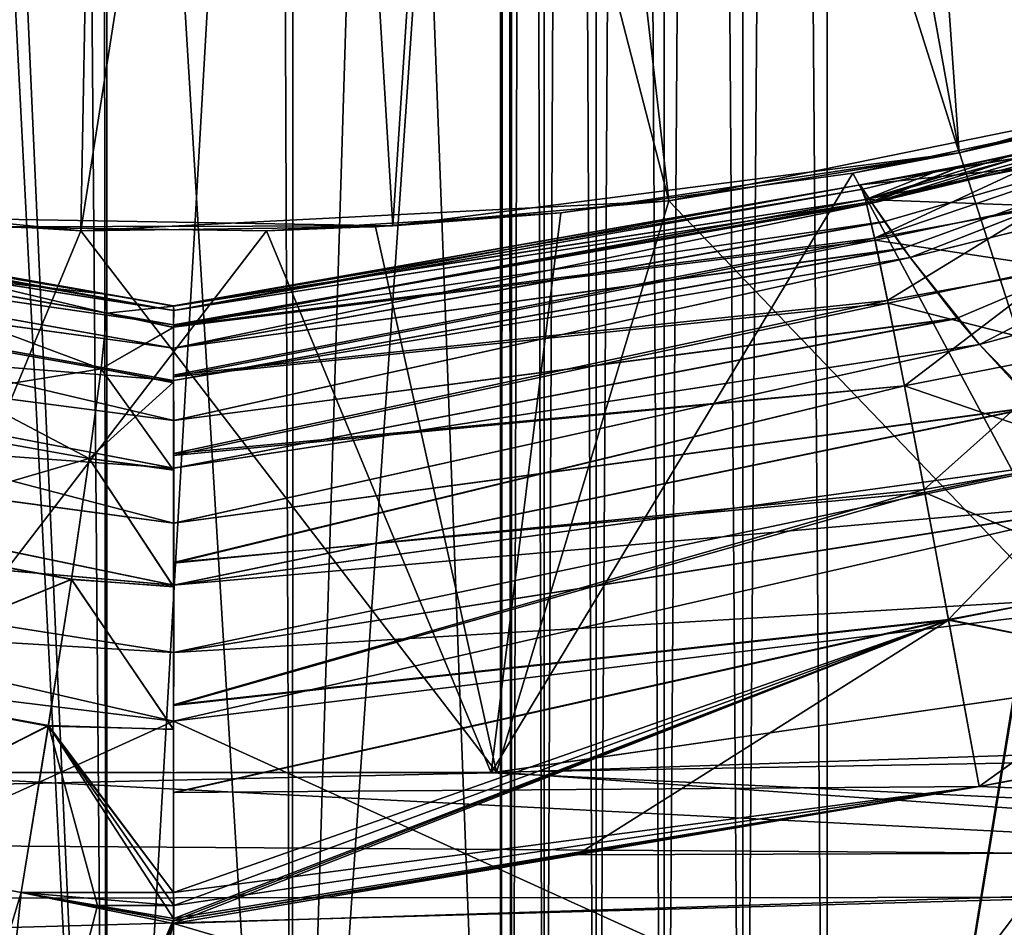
# Model space of a CAD drawing. Header units: metres. Extents: x -31 to 116, y -84 to 84.
# Tile 597 of 656: x -0.47 to 2.54, y -14.19 to -11.41. Entities that reach past the tile are written whole.
import ezdxf

# ---------------------------------------------------------------- set-up
doc = ezdxf.new("R2010")
doc.units = ezdxf.units.M
doc.layers.add('solid_80010000GA_11_1', color=7, linetype='CONTINUOUS')

msp = doc.modelspace()

# ---------------------------------------------------------------- linework, layer by layer
at = {"layer": 'solid_80010000GA_11_1'}
for points in [[(1, 17, -41.5), (1, -7.467041, -41.264759), (1, -16.761848, -41.264816)], [(1, -17, -41.5), (1, 17, -41.5), (1, -16.761848, -41.264816)], [(1.034074, -17, -41.75882), (1, 17, -41.5), (1, -17, -41.5)], [(1.034074, 17, -41.75882), (1, 17, -41.5), (1.034074, -17, -41.75882)], [(1, -17, 41.5), (1, 16.761848, 41.264816), (1, 17, 41.5)], [(1, -17, 41.5), (1, 17, 41.5), (1.034074, 17, 41.75882)], [(1.034074, -17, 41.75882), (1, -17, 41.5), (1.034074, 17, 41.75882)], [(1.034074, 17, -41.75882), (1.034074, -17, -41.75882), (1.134106, -17, -42.000225)], [(1.134106, 17, -42.000225), (1.034074, 17, -41.75882), (1.134106, -17, -42.000225)], [(1.034074, -17, 41.75882), (1.034074, 17, 41.75882), (1.134106, 17, 42.000225)], [(1.034074, -17, 41.75882), (1.134106, 17, 42.000225), (1.134106, -17, 42.000225)], [(1.134106, 17, -42.000225), (1.134106, -17, -42.000225), (1.293264, -17, -42.207478)], [(1.293264, 17, -42.207478), (1.134106, 17, -42.000225), (1.293264, -17, -42.207478)], [(1.134106, -17, 42.000225), (1.134106, 17, 42.000225), (1.293264, 17, 42.207478)], [(1.134106, -17, 42.000225), (1.293264, 17, 42.207478), (1.293264, -17, 42.207478)], [(1.293264, 17, -42.207478), (1.293264, -17, -42.207478), (1.50068, -17, -42.366417)], [(1.50068, 17, -42.366417), (1.293264, 17, -42.207478), (1.50068, -17, -42.366417)], [(1.293264, -17, 42.207478), (1.293264, 17, 42.207478), (1.50068, 17, 42.366417)], [(1.293264, -17, 42.207478), (1.50068, 17, 42.366417), (1.50068, -17, 42.366417)], [(1.50068, 17, -42.366417), (1.50068, -17, -42.366417), (1.742193, -17, -42.466198)], [(1.742193, 17, -42.466198), (1.50068, 17, -42.366417), (1.742193, -17, -42.466198)], [(1.50068, -17, 42.366417), (1.50068, 17, 42.366417), (1.742193, 17, 42.466198)], [(1.50068, -17, 42.366417), (1.742193, 17, 42.466198), (1.742193, -17, 42.466198)], [(1.742193, 17, -42.466198), (1.742193, -17, -42.466198), (2, -17, -42.5)], [(2, 17, -42.5), (1.742193, 17, -42.466198), (2, -17, -42.5)], [(1.742193, -17, 42.466198), (1.742193, 17, 42.466198), (2, 17, 42.5)], [(1.742193, -17, 42.466198), (2, 17, 42.5), (2, -17, 42.5)], [(7.510369, 17, -42.5), (2, 17, -42.5), (2, -17, -42.5)], [(7.5026, 16.881073, -42.5), (7.510369, 17, -42.5), (2, -17, -42.5)], [(7.510369, -17, 42.5), (2, -17, 42.5), (2, 17, 42.5)], [(7.5026, -16.881073, 42.5), (7.510369, -17, 42.5), (2, 17, 42.5)], [(7.5026, -16.881073, 42.5), (2, 17, 42.5), (7.5, -16.761921, 42.5)], [(7.5, 16.761868, 42.5), (7.5, -16.761921, 42.5), (2, 17, 42.5)], [(7.5, 16.761921, -42.5), (7.5026, 16.881073, -42.5), (2, -17, -42.5)], [(1, -17, 41.5), (1, 7.467041, 41.264759), (1, 16.761848, 41.264816)], [(7.5, -16.761868, -42.5), (7.5, 16.761921, -42.5), (2, -17, -42.5)], [(1, -17, 41.5), (1, 7.199164, 41.25507), (1, 7.467041, 41.264759)], [(1, -17, 41.5), (1, 6.932673, 41.226051), (1, 7.199164, 41.25507)], [(1, -17, 41.5), (1, 6.739532, 41.196499), (1, 6.932673, 41.226051)], [(1, -17, 41.5), (1, 6.542588, 41.163506), (1, 6.739532, 41.196499)], [(1, -17, 41.5), (1, 5.662726, 40.982117), (1, 6.542588, 41.163506)], [(1, -17, 41.5), (1, -7.467038, 41.264759), (1, 5.662726, 40.982117)], [(1.517952, -6.893785, -63.112637), (2.025066, -6.438943, -62.93417), (2.403829, -11.818004, -66)], [(3.281826, -11.604879, 66), (2.030887, -6.433261, 62.93206), (1.521126, -6.891161, 63.111519)], [(2.025066, -6.438943, -62.93417), (4.086461, -11.34656, -66), (2.403829, -11.818004, -66)], [(3.281826, -11.604879, 66), (4.974788, -10.986132, 66), (2.030887, -6.433261, 62.93206)], [(0.979453, -7.301016, -63.290142), (1.517952, -6.893785, -63.112637), (2.403829, -11.818004, -66)], [(3.281826, -11.604879, 66), (1.521126, -6.891161, 63.111519), (0.979658, -7.300865, 63.290024)], [(1.515553, -11.964393, 66), (0.979658, -7.300865, 63.290024), (0.404049, -7.664747, 63.468418)], [(0.406745, -7.6632, -63.467632), (0.979453, -7.301016, -63.290142), (0.67073, -12.041334, -66)], [(0.979453, -7.301016, -63.290142), (2.403829, -11.818004, -66), (0.67073, -12.041334, -66)], [(1.515553, -11.964393, 66), (3.281826, -11.604879, 66), (0.979658, -7.300865, 63.290024)], [(-0.205536, -16.761921, 40.502857), (-0.687403, -16.761921, 39.973362), (-0.686798, -7.467038, 39.974163)], [(-0.622882, -7.467041, -40.056179), (-0.687391, -16.761816, -39.973377), (-0.205515, -16.761829, -40.502872)], [(-0.205536, -16.761921, 40.502857), (-0.686798, -7.467038, 39.974163), (-0.20367, -7.467038, 40.504566)], [(-0.282126, -7.467041, -40.430641), (-0.622882, -7.467041, -40.056179), (-0.205515, -16.761829, -40.502872)], [(-0.215258, -7.467041, -40.493896), (-0.282126, -7.467041, -40.430641), (-0.205515, -16.761829, -40.502872)], [(0.327134, -7.467041, -40.915028), (-0.215258, -7.467041, -40.493896), (-0.205515, -16.761829, -40.502872)], [(0.363003, -16.761921, 40.937965), (-0.205536, -16.761921, 40.502857), (-0.20367, -7.467038, 40.504566)], [(0.327134, -7.467041, -40.915028), (-0.205515, -16.761829, -40.502872), (0.363037, -16.761841, -40.937988)], [(0.363003, -16.761921, 40.937965), (-0.20367, -7.467038, 40.504566), (0.366438, -7.467038, 40.940136)], [(0.648367, -7.467041, -41.102283), (0.327134, -7.467041, -40.915028), (0.363037, -16.761841, -40.937988)], [(0.363003, -16.761921, 40.937965), (1, -7.467038, 41.264759), (1, -16.761921, 41.264759)], [(0.363003, -16.761921, 40.937965), (0.366438, -7.467038, 40.940136), (1, -7.467038, 41.264759)], [(0.648367, -7.467041, -41.102283), (0.363037, -16.761841, -40.937988), (1, -16.761848, -41.264816)], [(0.648367, -7.467041, -41.102283), (1, -16.761848, -41.264816), (1, -7.467041, -41.264759)], [(1, -17, 41.5), (1, -16.761921, 41.264759), (1, -7.467038, 41.264759)], [(0.406745, -7.6632, -63.467632), (0.67073, -12.041334, -66), (-1.07645, -12.011863, -66)], [(-0.1963, -7.977234, -63.644142), (0.406745, -7.6632, -63.467632), (-1.07645, -12.011863, -66)], [(-0.284575, -12.056642, 66), (0.404049, -7.664747, 63.468418), (-0.208476, -7.982932, 63.647652)], [(-0.284575, -12.056642, 66), (1.515553, -11.964393, 66), (0.404049, -7.664747, 63.468418)], [(-2.078346, -11.879565, 66), (-0.208476, -7.982932, 63.647652), (-1.50451, -8.458345, 63.997227)], [(-2.078346, -11.879565, 66), (-0.284575, -12.056642, 66), (-0.208476, -7.982932, 63.647652)], [(-0.811267, -8.23515, -63.814674), (-0.1963, -7.977234, -63.644142), (-1.07645, -12.011863, -66)], [(2.403829, -11.818004, -66), (4.086461, -11.34656, -66), (2.960295, -11.691033, -82.309998)], [(3.281826, -11.604879, 82.309998), (3.281826, -11.604879, 66), (1.515553, -11.964393, 66)], [(2.405415, -11.81768, 82.309998), (3.281826, -11.604879, 82.309998), (1.515553, -11.964393, 66)], [(2.925525, -13.435158, 84), (3.281826, -11.604879, 82.309998), (2.405415, -11.81768, 82.309998)], [(3.536739, -11.635967, -61.811302), (2.137719, -11.972262, -61.81147), (2.254489, -12.138082, -62.576969)], [(3.516133, -11.6399, -61.797211), (2.137719, -11.972262, -61.81147), (3.536739, -11.635967, -61.811302)], [(3.516133, -11.6399, -61.797211), (2.416007, -11.856345, -61.028931), (2.137719, -11.972262, -61.81147)], [(3.536983, -11.635898, 61.811329), (2.175819, -12.02818, 62.132877), (2.137721, -11.972264, 61.811481)], [(3.512756, -11.640517, 61.794731), (3.536983, -11.635898, 61.811329), (2.137721, -11.972264, 61.811481)], [(3.222012, -11.694168, 61.575096), (3.512756, -11.640517, 61.794731), (2.137721, -11.972264, 61.811481)], [(3.536983, -11.635898, 61.811329), (2.233557, -12.109496, 62.475273), (2.175819, -12.02818, 62.132877)], [(3.536983, -11.635898, 61.811329), (2.254493, -12.138089, 62.576996), (2.233557, -12.109496, 62.475273)], [(3.65101, -11.792717, -62.574764), (3.536739, -11.635967, -61.811302), (2.254489, -12.138082, -62.576969)], [(3.652974, -11.792109, 62.574764), (2.254493, -12.138089, 62.576996), (3.536983, -11.635898, 61.811329)], [(3.223632, -11.693891, -61.576572), (2.416007, -11.856345, -61.028931), (3.516133, -11.6399, -61.797211)], [(2.078346, -11.879565, -82.309998), (2.960295, -11.691033, -82.309998), (2.913379, -13.437787, -84)], [(2.403829, -11.818004, -66), (2.960295, -11.691033, -82.309998), (2.078346, -11.879565, -82.309998)], [(2.958107, -11.742062, 61.327778), (3.222012, -11.694168, 61.575096), (2.137721, -11.972264, 61.811481)], [(2.958006, -11.742124, -61.328369), (2.416007, -11.856345, -61.028931), (3.223632, -11.693891, -61.576572)], [(2.958107, -11.742062, 61.327778), (2.137721, -11.972264, 61.811481), (2.729167, -11.788199, 61.028931)], [(2.958006, -11.742124, -61.328369), (2.729168, -11.788199, -61.028931), (2.416007, -11.856345, -61.028931)], [(2.729167, -11.788199, 61.028931), (2.137721, -11.972264, 61.811481), (2.416007, -11.856345, 61.028931)], [(3.65101, -11.792717, -62.574764), (2.254489, -12.138082, -62.576969), (2.466659, -12.40491, -63.304386)], [(3.652974, -11.792109, 62.574764), (2.398131, -12.323409, 63.111996), (2.254493, -12.138089, 62.576996)], [(3.652974, -11.792109, 62.574764), (2.466653, -12.404899, 63.304363), (2.398131, -12.323409, 63.111996)], [(2.617037, -11.813599, 60.484478), (2.729167, -11.788199, 61.028931), (2.416007, -11.856345, 61.028931)], [(2.416007, -11.856345, -61.028931), (2.729168, -11.788199, -61.028931), (2.617037, -11.813599, -60.484478)], [(3.652974, -11.792109, 62.574764), (4.111999, -11.958458, 63.300285), (2.466653, -12.404899, 63.304363)], [(4.110339, -11.959028, -63.300285), (3.65101, -11.792717, -62.574764), (2.466659, -12.40491, -63.304386)], [(0.67073, -12.041334, -66), (2.403829, -11.818004, -66), (1.184773, -12.001663, -82.309998)], [(2.403829, -11.818004, -66), (2.078346, -11.879565, -82.309998), (1.184773, -12.001663, -82.309998)], [(1.515553, -11.964393, 82.309998), (2.405415, -11.81768, 82.309998), (1.515553, -11.964393, 66)], [(2.925525, -13.435158, 84), (2.405415, -11.81768, 82.309998), (1.515553, -11.964393, 82.309998)], [(2.590645, -11.83205, -55.556717), (2.101143, -11.916174, -55.86433), (2.340369, -11.871507, -55.869755)], [(2.590645, -11.83205, -55.556717), (2.60636, -11.863942, -55.269058), (2.101143, -11.916174, -55.86433)], [(2.578689, -11.822029, 55.87759), (2.117539, -11.960667, 55.257256), (2.590614, -11.832047, 55.557709)], [(2.340369, -11.871507, 55.869755), (2.117539, -11.960667, 55.257256), (2.578689, -11.822029, 55.87759)], [(2.590614, -11.832047, 55.557709), (2.117539, -11.960667, 55.257256), (2.606455, -11.864201, 55.267792)], [(2.416007, -11.856345, 61.028931), (2.340369, -11.871507, 55.869755), (2.578689, -11.822029, 55.87759)], [(2.578689, -11.822029, -59.929829), (2.578689, -11.822029, -55.87759), (2.340369, -11.871507, -55.869755)], [(2.590645, -11.83205, -55.556717), (2.340369, -11.871507, -55.869755), (2.578689, -11.822029, -55.87759)], [(2.416007, -11.856345, -61.028931), (2.578689, -11.822029, -59.929829), (2.340369, -11.871507, -55.869755)], [(2.578689, -11.822029, 59.929829), (2.617037, -11.813599, 60.484478), (2.416007, -11.856345, 61.028931)], [(2.416007, -11.856345, -61.028931), (2.617037, -11.813599, -60.484478), (2.578689, -11.822029, -59.929829)], [(2.578689, -11.822029, 59.929829), (2.416007, -11.856345, 61.028931), (2.578689, -11.822029, 55.87759)], [(2.416007, -11.856345, 61.028931), (2.109431, -11.92925, 61.407047), (2.101143, -11.916174, 61.028931)], [(2.416007, -11.856345, 61.028931), (2.101143, -11.916174, 61.028931), (2.340369, -11.871507, 55.869755)], [(2.416007, -11.856345, -61.028931), (2.101143, -11.916174, -61.028931), (2.137719, -11.972262, -61.81147)], [(2.416007, -11.856345, -61.028931), (2.101143, -11.916174, -55.86433), (2.101143, -11.916174, -61.028931)], [(2.416007, -11.856345, -61.028931), (2.340369, -11.871507, -55.869755), (2.101143, -11.916174, -55.86433)], [(2.60636, -11.863942, -55.269058), (2.117598, -11.960902, -55.256069), (2.101143, -11.916174, -55.86433)], [(2.340369, -11.871507, 55.869755), (2.101143, -11.916174, 55.86433), (2.117539, -11.960667, 55.257256)], [(2.340369, -11.871507, 55.869755), (2.101143, -11.916174, 61.028931), (2.101143, -11.916174, 55.86433)], [(2.416007, -11.856345, 61.028931), (2.13437, -11.967248, 61.775772), (2.109431, -11.92925, 61.407047)], [(2.606455, -11.864201, 55.267792), (2.117539, -11.960667, 55.257256), (2.145311, -12.078968, 54.766537)], [(2.60636, -11.863942, -55.269058), (2.6466, -11.979815, -54.777561), (2.117598, -11.960902, -55.256069)], [(2.416007, -11.856345, 61.028931), (2.137721, -11.972264, 61.811481), (2.13437, -11.967248, 61.775772)], [(2.606455, -11.864201, 55.267792), (2.145311, -12.078968, 54.766537), (2.625682, -11.915617, 55.004654)], [(-0.284575, -12.056642, 82.309998), (-0.284575, -12.056642, 66), (-2.078346, -11.879565, 66)], [(-1.184773, -12.001663, 82.309998), (-0.284575, -12.056642, 82.309998), (-2.078346, -11.879565, 66)], [(2.078346, -11.879565, -82.309998), (2.913379, -13.437787, -84), (0.971811, -13.715608, -84)], [(1.184773, -12.001663, -82.309998), (2.078346, -11.879565, -82.309998), (0.971811, -13.715608, -84)], [(-0.00002, -12.300786, 61.38018), (-2.135237, -11.967473, 61.778244), (-2.109871, -11.92928, 61.408451)], [(0.00002, -12.300786, -61.38018), (-2.109815, -11.9292, -61.407291), (-2.135047, -11.967188, -61.776165)], [(-0.00002, -12.300786, 61.38018), (-2.109871, -11.92928, 61.408451), (-2.101143, -11.916174, 61.028931)], [(-0.000006, -12.286663, -61.028931), (-2.101143, -11.916174, -61.028931), (-2.109815, -11.9292, -61.407291)], [(-0.000006, -12.286663, -61.028931), (-2.109815, -11.9292, -61.407291), (0.00002, -12.300786, -61.38018)], [(0.000006, -12.286663, 61.028931), (-2.101143, -11.916174, 61.028931), (-2.101143, -11.916174, 55.580246)], [(-0.00002, -12.300786, 61.38018), (-2.101143, -11.916174, 61.028931), (0.000006, -12.286663, 61.028931)], [(0.000006, -12.286663, 61.028931), (-2.101143, -11.916174, 55.580246), (-1.16009, -12.082107, 55.746929)], [(-0.000006, -12.286663, -55.833809), (-2.101143, -11.916174, -61.028931), (-0.000006, -12.286663, -61.028931)], [(-0.20767, -12.250044, -55.817253), (-2.101143, -11.916174, -61.028931), (0.000047, -12.286671, -55.822014)], [(-0.000006, -12.286663, -55.833809), (0.000047, -12.286671, -55.822014), (-2.101143, -11.916174, -61.028931)], [(-0.20767, -12.250044, -55.817253), (-1.16009, -12.082107, -55.746929), (-2.101143, -11.916174, -61.028931)], [(-0.00002, -12.300786, 61.38018), (0.000006, -12.286663, 61.028931), (2.109431, -11.92925, 61.407047)], [(-0.00002, -12.300786, 61.38018), (2.109431, -11.92925, 61.407047), (2.13437, -11.967248, 61.775772)], [(2.101143, -11.916174, -61.028931), (-0.000006, -12.286663, -61.028931), (0.00002, -12.300786, -61.38018)], [(2.101143, -11.916174, -55.86433), (-0.000006, -12.286663, -61.028931), (2.101143, -11.916174, -61.028931)], [(2.101143, -11.916174, -55.86433), (-0.000006, -12.286663, -55.833809), (-0.000006, -12.286663, -61.028931)], [(2.117598, -11.960902, -55.256069), (-0.000006, -12.286663, -55.833809), (2.101143, -11.916174, -55.86433)], [(0, -12.287371, 55.756351), (2.117539, -11.960667, 55.257256), (2.101143, -11.916174, 55.86433)], [(0.000223, -12.286858, 55.789059), (0, -12.287371, 55.756351), (2.101143, -11.916174, 55.86433)], [(2.101143, -11.916174, 61.028931), (0.000006, -12.286663, 61.028931), (0.000006, -12.286663, 55.833809)], [(2.101143, -11.916174, 61.028931), (0.000006, -12.286663, 55.833809), (2.101143, -11.916174, 55.86433)], [(2.101143, -11.916174, 55.86433), (0.000006, -12.286663, 55.833809), (0.000047, -12.286671, 55.822014)], [(2.109431, -11.92925, 61.407047), (0.000006, -12.286663, 61.028931), (2.101143, -11.916174, 61.028931)], [(2.109478, -11.929319, -61.408066), (2.101143, -11.916174, -61.028931), (0.00002, -12.300786, -61.38018)], [(2.134537, -11.967499, -61.777599), (2.109478, -11.929319, -61.408066), (0.00002, -12.300786, -61.38018)], [(0.000223, -12.286858, 55.789059), (2.101143, -11.916174, 55.86433), (0.000047, -12.286671, 55.822014)], [(2.134537, -11.967499, -61.777599), (2.101143, -11.916174, -61.028931), (2.109478, -11.929319, -61.408066)], [(2.137719, -11.972262, -61.81147), (2.101143, -11.916174, -61.028931), (2.134537, -11.967499, -61.777599)], [(2.625682, -11.915617, 55.004654), (2.145311, -12.078968, 54.766537), (2.648627, -11.986376, 54.757973)], [(2.117598, -11.960902, -55.256069), (0.000047, -12.286671, -55.822014), (-0.000006, -12.286663, -55.833809)], [(0, -12.348608, 55.144608), (2.145311, -12.078968, 54.766537), (2.117539, -11.960667, 55.257256)], [(0, -12.287371, 55.756351), (0, -12.348608, 55.144608), (2.117539, -11.960667, 55.257256)], [(2.117598, -11.960902, -55.256069), (0, -12.287371, -55.756351), (0.000223, -12.286857, -55.789158)], [(2.117598, -11.960902, -55.256069), (0, -12.351058, -55.131687), (0, -12.287371, -55.756351)], [(2.117598, -11.960902, -55.256069), (2.146748, -12.085566, -54.747135), (0, -12.351058, -55.131687)], [(2.117598, -11.960902, -55.256069), (0.000223, -12.286857, -55.789158), (0.000047, -12.286671, -55.822014)], [(2.6466, -11.979815, -54.777561), (2.146748, -12.085566, -54.747135), (2.117598, -11.960902, -55.256069)], [(4.111999, -11.958458, 63.300285), (2.640223, -12.594478, 63.692055), (2.466653, -12.404899, 63.304363)], [(4.110339, -11.959028, -63.300285), (2.466659, -12.40491, -63.304386), (2.808011, -12.756001, -63.97678)], [(0.000004, -12.343858, 61.739117), (-2.177005, -12.028712, 62.136116), (-2.135237, -11.967473, 61.778244)], [(-0.000004, -12.343858, -61.739117), (-2.135047, -11.967188, -61.776165), (-2.176616, -12.02815, -62.133369)], [(0.000004, -12.343858, 61.739117), (-2.135237, -11.967473, 61.778244), (-0.00002, -12.300786, 61.38018)], [(0.00002, -12.300786, -61.38018), (-2.135047, -11.967188, -61.776165), (-0.000004, -12.343858, -61.739117)], [(1.515553, -11.964393, 82.309998), (1.515553, -11.964393, 66), (-0.284575, -12.056642, 66)], [(0.617215, -12.044195, 82.309998), (1.515553, -11.964393, 82.309998), (-0.284575, -12.056642, 66)], [(0.000004, -12.343858, 61.739117), (-0.00002, -12.300786, 61.38018), (2.13437, -11.967248, 61.775772)], [(2.137719, -11.972262, -61.81147), (-0.000004, -12.343858, -61.739117), (-0.000008, -12.415874, -62.097855)], [(2.176163, -12.028674, -62.135292), (2.137719, -11.972262, -61.81147), (-0.000008, -12.415874, -62.097855)], [(2.134537, -11.967499, -61.777599), (0.00002, -12.300786, -61.38018), (-0.000004, -12.343858, -61.739117)], [(2.137719, -11.972262, -61.81147), (2.134537, -11.967499, -61.777599), (-0.000004, -12.343858, -61.739117)], [(0.000004, -12.343858, 61.739117), (2.13437, -11.967248, 61.775772), (2.137721, -11.972264, 61.811481)], [(0.000004, -12.343858, 61.739117), (2.137721, -11.972264, 61.811481), (2.175819, -12.02818, 62.132877)], [(0.98792, -13.714441, 84), (1.515553, -11.964393, 82.309998), (0.617215, -12.044195, 82.309998)], [(0.98792, -13.714441, 84), (2.925525, -13.435158, 84), (1.515553, -11.964393, 82.309998)], [(2.234104, -12.110247, -62.478043), (2.137719, -11.972262, -61.81147), (2.176163, -12.028674, -62.135292)], [(2.254489, -12.138082, -62.576969), (2.137719, -11.972262, -61.81147), (2.234104, -12.110247, -62.478043)], [(2.648627, -11.986376, 54.757973), (2.145311, -12.078968, 54.766537), (2.185162, -12.270016, 54.328926)], [(2.6466, -11.979815, -54.777561), (2.701059, -12.168327, -54.339462), (2.146748, -12.085566, -54.747135)], [(2.648627, -11.986376, 54.757973), (2.185162, -12.270016, 54.328926), (2.703223, -12.176251, 54.325115)], [(-0.971811, -13.715608, 84), (-0.284575, -12.056642, 82.309998), (-1.184773, -12.001663, 82.309998)], [(-1.07645, -12.011863, -66), (0.67073, -12.041334, -66), (-0.617215, -12.044195, -82.309998)], [(0.284575, -12.056642, -82.309998), (1.184773, -12.001663, -82.309998), (0.971811, -13.715608, -84)], [(0.67073, -12.041334, -66), (1.184773, -12.001663, -82.309998), (0.284575, -12.056642, -82.309998)], [(0.000008, -12.415874, 62.097855), (-2.234473, -12.110536, 62.479198), (-2.177005, -12.028712, 62.136116)], [(-0.000008, -12.415874, -62.097855), (-2.176616, -12.02815, -62.133369), (-2.233855, -12.109679, -62.476048)], [(0.000008, -12.415874, 62.097855), (-2.177005, -12.028712, 62.136116), (0.000004, -12.343858, 61.739117)], [(-0.000004, -12.343858, -61.739117), (-2.176616, -12.02815, -62.133369), (-0.000008, -12.415874, -62.097855)], [(-0.617215, -12.044195, -82.309998), (0.284575, -12.056642, -82.309998), (-0.98792, -13.714441, -84)], [(0.67073, -12.041334, -66), (0.284575, -12.056642, -82.309998), (-0.617215, -12.044195, -82.309998)], [(-0.284575, -12.056642, 82.309998), (0.617215, -12.044195, 82.309998), (-0.284575, -12.056642, 66)], [(0.98792, -13.714441, 84), (0.617215, -12.044195, 82.309998), (-0.284575, -12.056642, 82.309998)], [(2.234104, -12.110247, -62.478043), (2.176163, -12.028674, -62.135292), (-0.000008, -12.415874, -62.097855)], [(0.000008, -12.415874, 62.097855), (0.000004, -12.343858, 61.739117), (2.175819, -12.02818, 62.132877)], [(0.000008, -12.415874, 62.097855), (2.175819, -12.02818, 62.132877), (2.233557, -12.109496, 62.475273)], [(-0.20767, -12.250044, 55.817253), (-1.16009, -12.082107, 55.746929), (-1.099763, -12.151008, 55.167709)], [(0.000006, -12.286663, 55.833809), (-1.16009, -12.082107, 55.746929), (-0.20767, -12.250044, 55.817253)], [(0.000006, -12.286663, 61.028931), (-1.16009, -12.082107, 55.746929), (0.000006, -12.286663, 55.833809)], [(-0.204621, -12.309052, -55.232758), (-1.16009, -12.082107, -55.746929), (-0.20767, -12.250044, -55.817253)], [(-1.099763, -12.151008, -55.167709), (-1.16009, -12.082107, -55.746929), (-0.204621, -12.309052, -55.232758)], [(0.284575, -12.056642, -82.309998), (0.971811, -13.715608, -84), (-0.98792, -13.714441, -84)], [(-0.971811, -13.715608, 84), (0.98792, -13.714441, 84), (-0.284575, -12.056642, 82.309998)], [(0, -12.498383, 54.625626), (2.185162, -12.270016, 54.328926), (2.145311, -12.078968, 54.766537)], [(0, -12.348608, 55.144608), (0, -12.498383, 54.625626), (2.145311, -12.078968, 54.766537)], [(0.000026, -12.637394, 62.776585), (-2.399269, -12.325301, 63.116516), (-2.234473, -12.110536, 62.479198)], [(0.000001, -12.514938, -62.44677), (-2.233855, -12.109679, -62.476048), (-2.398134, -12.323904, -63.113052)], [(-0.000001, -12.514938, 62.44677), (-2.234473, -12.110536, 62.479198), (0.000008, -12.415874, 62.097855)], [(0.000026, -12.637394, 62.776585), (-2.234473, -12.110536, 62.479198), (-0.000001, -12.514938, 62.44677)], [(-0.000008, -12.415874, -62.097855), (-2.233855, -12.109679, -62.476048), (0.000001, -12.514938, -62.44677)], [(2.234104, -12.110247, -62.478043), (-0.000008, -12.415874, -62.097855), (0.000001, -12.514938, -62.44677)], [(-0.000001, -12.514938, 62.44677), (2.233557, -12.109496, 62.475273), (2.254493, -12.138089, 62.576996)], [(-0.000001, -12.514938, 62.44677), (0.000008, -12.415874, 62.097855), (2.233557, -12.109496, 62.475273)], [(2.146748, -12.085566, -54.747135), (0, -12.503977, -54.611687), (0, -12.351058, -55.131687)], [(2.146748, -12.085566, -54.747135), (2.186764, -12.27796, -54.314693), (0, -12.503977, -54.611687)], [(2.254489, -12.138082, -62.576969), (2.234104, -12.110247, -62.478043), (0.000001, -12.514938, -62.44677)], [(2.701059, -12.168327, -54.339462), (2.186764, -12.27796, -54.314693), (2.146748, -12.085566, -54.747135)], [(2.254489, -12.138082, -62.576969), (0.000001, -12.514938, -62.44677), (-0.000026, -12.637394, -62.776585)], [(2.399126, -12.324637, -63.115036), (2.254489, -12.138082, -62.576969), (-0.000026, -12.637394, -62.776585)], [(0.000026, -12.637394, 62.776585), (-0.000001, -12.514938, 62.44677), (2.254493, -12.138089, 62.576996)], [(0.000026, -12.637394, 62.776585), (2.254493, -12.138089, 62.576996), (2.398131, -12.323409, 63.111996)], [(2.466659, -12.40491, -63.304386), (2.254489, -12.138082, -62.576969), (2.399126, -12.324637, -63.115036)], [(-0.221635, -12.478555, 54.671978), (-1.099763, -12.151008, 55.167709), (-1.061648, -12.330154, 54.610672)], [(-0.204598, -12.30869, 55.234577), (-0.20767, -12.250044, 55.817253), (-1.099763, -12.151008, 55.167709)], [(-0.221635, -12.478555, 54.671978), (-0.204598, -12.30869, 55.234577), (-1.099763, -12.151008, 55.167709)], [(-1.099763, -12.151008, -55.167709), (-0.204621, -12.309052, -55.232758), (-0.221702, -12.479112, -54.67062)], [(-1.061648, -12.330154, -54.610672), (-1.099763, -12.151008, -55.167709), (-0.221702, -12.479112, -54.67062)], [(2.701059, -12.168327, -54.339462), (2.769223, -12.427174, -53.955105), (2.186764, -12.27796, -54.314693)], [(2.703223, -12.176251, 54.325115), (2.185162, -12.270016, 54.328926), (2.236683, -12.531511, 53.944744)], [(2.703223, -12.176251, 54.325115), (2.236683, -12.531511, 53.944744), (2.76913, -12.426815, 53.95557)], [(0.000223, -12.286858, 55.789059), (-0.20767, -12.250044, 55.817253), (-0.204598, -12.30869, 55.234577)], [(0.000047, -12.286671, 55.822014), (0.000006, -12.286663, 55.833809), (-0.20767, -12.250044, 55.817253)], [(0.000223, -12.286858, 55.789059), (0.000047, -12.286671, 55.822014), (-0.20767, -12.250044, 55.817253)], [(0.000223, -12.286857, -55.789158), (-0.20767, -12.250044, -55.817253), (0.000047, -12.286671, -55.822014)], [(0, -12.287371, -55.756351), (-0.204621, -12.309052, -55.232758), (-0.20767, -12.250044, -55.817253)], [(0.000223, -12.286857, -55.789158), (0, -12.287371, -55.756351), (-0.20767, -12.250044, -55.817253)], [(0, -12.287371, -55.756351), (0, -12.352568, -55.201912), (-0.204621, -12.309052, -55.232758)], [(0.000223, -12.286858, 55.789059), (-0.204598, -12.30869, 55.234577), (0, -12.287371, 55.756351)], [(0, -12.351903, 55.205074), (0, -12.287371, 55.756351), (-0.204598, -12.30869, 55.234577)], [(0, -12.738557, 54.163193), (2.236683, -12.531511, 53.944744), (2.185162, -12.270016, 54.328926)], [(0, -12.498383, 54.625626), (0, -12.738557, 54.163193), (2.185162, -12.270016, 54.328926)], [(2.186764, -12.27796, -54.314693), (0, -12.7441, -54.154812), (0, -12.503977, -54.611687)], [(2.186764, -12.27796, -54.314693), (2.236605, -12.53111, -53.945251), (0, -12.7441, -54.154812)], [(0, -12.351903, 55.205074), (0, -12.348608, 55.144608), (0, -12.287371, 55.756351)], [(0, -12.351058, -55.131687), (0, -12.352568, -55.201912), (0, -12.287371, -55.756351)], [(2.769223, -12.427174, -53.955105), (2.236605, -12.53111, -53.945251), (2.186764, -12.27796, -54.314693)], [(-0.000047, -12.782774, -63.088474), (-2.398134, -12.323904, -63.113052), (-2.640674, -12.594753, -63.692631)], [(-0.000026, -12.637394, -62.776585), (-2.398134, -12.323904, -63.113052), (-0.000047, -12.782774, -63.088474)], [(0.000001, -12.514938, -62.44677), (-2.398134, -12.323904, -63.113052), (-0.000026, -12.637394, -62.776585)], [(0, -12.352568, -55.201912), (-0.221702, -12.479112, -54.67062), (-0.204621, -12.309052, -55.232758)], [(0, -12.351903, 55.205074), (-0.204598, -12.30869, 55.234577), (-0.221635, -12.478555, 54.671978)], [(2.399126, -12.324637, -63.115036), (-0.000026, -12.637394, -62.776585), (-0.000047, -12.782774, -63.088474)], [(2.466659, -12.40491, -63.304386), (2.399126, -12.324637, -63.115036), (-0.000047, -12.782774, -63.088474)], [(0.000047, -12.782774, 63.088474), (0.000026, -12.637394, 62.776585), (2.398131, -12.323409, 63.111996)], [(0.000047, -12.782774, 63.088474), (2.398131, -12.323409, 63.111996), (2.466653, -12.404899, 63.304363)], [(-0.00004, -12.951366, 63.385376), (-2.642102, -12.5962, 63.695343), (-2.399269, -12.325301, 63.116516)], [(0.000047, -12.782774, 63.088474), (-2.399269, -12.325301, 63.116516), (0.000026, -12.637394, 62.776585)], [(-0.00004, -12.951366, 63.385376), (-2.399269, -12.325301, 63.116516), (0.000047, -12.782774, 63.088474)], [(-0.221635, -12.478555, 54.671978), (-1.061648, -12.330154, 54.610672), (-1.047184, -12.612659, 54.096992)], [(-1.061648, -12.330154, -54.610672), (-0.221702, -12.479112, -54.67062), (-0.258246, -12.753854, -54.152195)], [(-1.047184, -12.612659, -54.096992), (-1.061648, -12.330154, -54.610672), (-0.258246, -12.753854, -54.152195)], [(0, -12.352568, -55.201912), (0, -12.521762, -54.667316), (-0.221702, -12.479112, -54.67062)], [(0, -12.520076, 54.671284), (0, -12.351903, 55.205074), (-0.221635, -12.478555, 54.671978)], [(0, -12.520076, 54.671284), (0, -12.498383, 54.625626), (0, -12.348608, 55.144608)], [(0, -12.520076, 54.671284), (0, -12.348608, 55.144608), (0, -12.351903, 55.205074)], [(0, -12.351058, -55.131687), (0, -12.521762, -54.667316), (0, -12.352568, -55.201912)], [(0, -12.351058, -55.131687), (0, -12.503977, -54.611687), (0, -12.521762, -54.667316)], [(2.466659, -12.40491, -63.304386), (-0.000047, -12.782774, -63.088474), (0.00004, -12.951366, -63.385376)], [(-0.00004, -12.951366, 63.385376), (2.466653, -12.404899, 63.304363), (2.640223, -12.594478, 63.692055)], [(-0.00004, -12.951366, 63.385376), (0.000047, -12.782774, 63.088474), (2.466653, -12.404899, 63.304363)], [(2.641478, -12.595751, -63.694443), (2.466659, -12.40491, -63.304386), (0.00004, -12.951366, -63.385376)], [(2.808011, -12.756001, -63.97678), (2.466659, -12.40491, -63.304386), (2.641478, -12.595751, -63.694443)], [(2.769223, -12.427174, -53.955105), (2.297159, -12.848814, -53.623333), (2.236605, -12.53111, -53.945251)], [(2.76913, -12.426815, 53.95557), (2.236683, -12.531511, 53.944744), (2.847636, -12.74181, 53.633801)], [(2.769223, -12.427174, -53.955105), (2.849814, -12.750728, -53.626163), (2.297159, -12.848814, -53.623333)], [(-0.258245, -12.753848, 54.152203), (-0.221635, -12.478555, 54.671978), (-1.047184, -12.612659, 54.096992)], [(0, -12.789576, -54.172634), (-0.258246, -12.753854, -54.152195), (-0.221702, -12.479112, -54.67062)], [(0, -12.520076, 54.671284), (-0.221635, -12.478555, 54.671978), (-0.258245, -12.753848, 54.152203)], [(0, -12.521762, -54.667316), (0, -12.789576, -54.172634), (-0.221702, -12.479112, -54.67062)], [(0, -12.787426, 54.175842), (0, -12.738557, 54.163193), (0, -12.498383, 54.625626)], [(0, -12.787426, 54.175842), (0, -12.498383, 54.625626), (0, -12.520076, 54.671284)], [(0, -12.503977, -54.611687), (0, -12.789576, -54.172634), (0, -12.521762, -54.667316)], [(0, -12.503977, -54.611687), (0, -12.7441, -54.154812), (0, -12.789576, -54.172634)], [(0, -12.787426, 54.175842), (0, -12.520076, 54.671284), (-0.258245, -12.753848, 54.152203)], [(2.236605, -12.53111, -53.945251), (0, -13.074571, -53.753716), (0, -12.7441, -54.154812)], [(2.236605, -12.53111, -53.945251), (2.297159, -12.848814, -53.623333), (0, -13.074571, -53.753716)], [(0, -13.07252, 53.755768), (2.298857, -12.857832, 53.615669), (2.236683, -12.531511, 53.944744)], [(0, -12.738557, 54.163193), (0, -13.07252, 53.755768), (2.236683, -12.531511, 53.944744)], [(2.847636, -12.74181, 53.633801), (2.236683, -12.531511, 53.944744), (2.298857, -12.857832, 53.615669)], [(0.000054, -13.141728, -63.665703), (-2.640674, -12.594753, -63.692631), (-2.954396, -12.880937, -64.176941)], [(0.00004, -12.951366, -63.385376), (-2.640674, -12.594753, -63.692631), (0.000054, -13.141728, -63.665703)], [(-0.000047, -12.782774, -63.088474), (-2.640674, -12.594753, -63.692631), (0.00004, -12.951366, -63.385376)], [(-0.000054, -13.141728, 63.665703), (2.640223, -12.594478, 63.692055), (2.807958, -12.75596, 63.976707)], [(-0.000054, -13.141728, 63.665703), (-0.00004, -12.951366, 63.385376), (2.640223, -12.594478, 63.692055)], [(2.641478, -12.595751, -63.694443), (0.00004, -12.951366, -63.385376), (0.000054, -13.141728, -63.665703)], [(2.808011, -12.756001, -63.97678), (2.641478, -12.595751, -63.694443), (0.000054, -13.141728, -63.665703)], [(-0.000054, -13.141728, 63.665703), (-2.955554, -12.881879, 64.178391), (-2.642102, -12.5962, 63.695343)], [(-0.000054, -13.141728, 63.665703), (-2.642102, -12.5962, 63.695343), (-0.00004, -12.951366, 63.385376)], [(-0.258245, -12.753848, 54.152203), (-1.047184, -12.612659, 54.096992), (-1.056937, -12.987779, 53.646355)], [(-1.056937, -12.987779, -53.646355), (-1.047184, -12.612659, -54.096992), (-0.258246, -12.753854, -54.152195)], [(0, -13.145491, 53.737152), (0, -13.07252, 53.755768), (0, -12.738557, 54.163193)], [(0, -13.145491, 53.737152), (0, -12.738557, 54.163193), (0, -12.787426, 54.175842)], [(0, -12.7441, -54.154812), (0, -13.074571, -53.753716), (0, -12.789576, -54.172634)], [(2.847636, -12.74181, 53.633801), (2.298857, -12.857832, 53.615669), (2.942327, -13.136174, 53.349068)], [(-0.313, -13.123682, 53.696667), (-0.258245, -12.753848, 54.152203), (-1.056937, -12.987779, 53.646355)], [(-1.056937, -12.987779, -53.646355), (-0.258246, -12.753854, -54.152195), (-0.312845, -13.122669, -53.697693)], [(0, -13.145491, 53.737152), (-0.258245, -12.753848, 54.152203), (-0.313, -13.123682, 53.696667)], [(0, -13.1469, -53.735722), (-0.312845, -13.122669, -53.697693), (-0.258246, -12.753854, -54.152195)], [(0, -12.789576, -54.172634), (0, -13.1469, -53.735722), (-0.258246, -12.753854, -54.152195)], [(0, -13.145491, 53.737152), (0, -12.787426, 54.175842), (-0.258245, -12.753848, 54.152203)], [(2.808011, -12.756001, -63.97678), (0.000054, -13.141728, -63.665703), (-0.000058, -13.347355, -63.920883)], [(2.95487, -12.881807, -64.178116), (2.808011, -12.756001, -63.97678), (-0.000058, -13.347355, -63.920883)], [(-0.000054, -13.141728, 63.665703), (2.807958, -12.75596, 63.976707), (2.953851, -12.88098, 64.176842)], [(2.849814, -12.750728, -53.626163), (2.371226, -13.24609, -53.338215), (2.297159, -12.848814, -53.623333)], [(2.849814, -12.750728, -53.626163), (2.942846, -13.138371, -53.347755), (2.371226, -13.24609, -53.338215)], [(0, -13.074571, -53.753716), (0, -13.1469, -53.735722), (0, -12.789576, -54.172634)], [(2.297159, -12.848814, -53.623333), (0, -13.508069, -53.402012), (0, -13.074571, -53.753716)], [(2.297159, -12.848814, -53.623333), (2.371226, -13.24609, -53.338215), (0, -13.508069, -53.402012)], [(0, -13.509774, 53.400921), (2.371648, -13.248377, 53.336857), (2.298857, -12.857832, 53.615669)], [(0, -13.07252, 53.755768), (0, -13.509774, 53.400921), (2.298857, -12.857832, 53.615669)], [(2.942327, -13.136174, 53.349068), (2.298857, -12.857832, 53.615669), (2.371648, -13.248377, 53.336857)], [(-0.000058, -13.347355, -63.920883), (-2.954396, -12.880937, -64.176941), (-3.331102, -13.149087, -64.564468)], [(0, -13.557908, 64.142731), (-3.331102, -13.149087, 64.564468), (-2.955554, -12.881879, 64.178391)], [(0.000058, -13.347355, 63.920883), (0, -13.557908, 64.142731), (-2.955554, -12.881879, 64.178391)], [(0.000058, -13.347355, 63.920883), (-2.955554, -12.881879, 64.178391), (-0.000054, -13.141728, 63.665703)], [(0.000054, -13.141728, -63.665703), (-2.954396, -12.880937, -64.176941), (-0.000058, -13.347355, -63.920883)], [(2.95487, -12.881807, -64.178116), (-0.000058, -13.347355, -63.920883), (0, -13.557908, -64.142731)], [(0.000058, -13.347355, 63.920883), (-0.000054, -13.141728, 63.665703), (2.953851, -12.88098, 64.176842)], [(2.95487, -12.881807, -64.178116), (0, -13.557908, -64.142731), (3.331102, -13.149087, -64.564468)], [(0.000058, -13.347355, 63.920883), (2.953851, -12.88098, 64.176842), (3.331102, -13.149087, 64.564468)], [(-0.313, -13.123682, 53.696667), (-1.056937, -12.987779, 53.646355), (-1.090522, -13.441111, 53.275948)], [(-1.090522, -13.441111, -53.275948), (-1.056937, -12.987779, -53.646355), (-0.312845, -13.122669, -53.697693)], [(0, -13.145491, 53.737152), (0, -13.509774, 53.400921), (0, -13.07252, 53.755768)], [(0, -13.074571, -53.753716), (0, -13.508069, -53.402012), (0, -13.1469, -53.735722)], [(-1.090522, -13.441111, -53.275948), (-0.312845, -13.122669, -53.697693), (-0.383362, -13.571143, -53.324726)], [(-0.383605, -13.572659, 53.3237), (-0.313, -13.123682, 53.696667), (-1.090522, -13.441111, 53.275948)], [(0, -13.582838, 53.371059), (-0.313, -13.123682, 53.696667), (-0.383605, -13.572659, 53.3237)], [(0, -13.583256, -53.37077), (-0.383362, -13.571143, -53.324726), (-0.312845, -13.122669, -53.697693)], [(0, -13.582838, 53.371059), (0, -13.145491, 53.737152), (-0.313, -13.123682, 53.696667)], [(0, -13.1469, -53.735722), (0, -13.583256, -53.37077), (-0.312845, -13.122669, -53.697693)], [(2.942846, -13.138371, -53.347755), (2.998426, -13.374947, -53.217129), (2.371226, -13.24609, -53.338215)], [(2.942327, -13.136174, 53.349068), (2.371648, -13.248377, 53.336857), (2.997885, -13.37262, 53.218269)], [(0, -17.56402, 68.026169), (-3.881793, -15.322866, 66.806915), (-3.331102, -13.149087, 64.564468)], [(0, -13.557908, -64.142731), (-3.331102, -13.149087, -64.564468), (-3.881793, -15.322866, -66.806915)], [(0, -17.56402, 68.026169), (-3.331102, -13.149087, 64.564468), (0, -13.557908, 64.142731)], [(-0.000058, -13.347355, -63.920883), (-3.331102, -13.149087, -64.564468), (0, -13.557908, -64.142731)], [(0, -13.582838, 53.371059), (0, -13.509774, 53.400921), (0, -13.145491, 53.737152)], [(0, -13.508069, -53.402012), (0, -13.583256, -53.37077), (0, -13.1469, -53.735722)], [(0.000058, -13.347355, 63.920883), (3.331102, -13.149087, 64.564468), (0, -13.557908, 64.142731)], [(3.881793, -15.322866, 66.806915), (0, -13.557908, 64.142731), (3.331102, -13.149087, 64.564468)], [(0, -17.56402, -68.026169), (3.881793, -15.322866, -66.806915), (3.331102, -13.149087, -64.564468)], [(0, -13.557908, -64.142731), (0, -17.56402, -68.026169), (3.331102, -13.149087, -64.564468)], [(2.371226, -13.24609, -53.338215), (0, -13.775899, -53.242191), (0, -13.508069, -53.402012)], [(2.371226, -13.24609, -53.338215), (2.46508, -13.757955, -53.082714), (0, -13.775899, -53.242191)], [(2.371648, -13.248377, 53.336857), (0, -14.176897, 53.053062), (1.2334, -13.967386, 53.068161)], [(0, -14.169374, 53.056118), (0, -14.176897, 53.053062), (2.371648, -13.248377, 53.336857)], [(0.000226, -14.161865, 53.059155), (0, -14.169374, 53.056118), (2.371648, -13.248377, 53.336857)], [(0, -14.082686, 53.092644), (0.000733, -14.12221, 53.075649), (2.371648, -13.248377, 53.336857)], [(0, -13.777653, 53.241138), (0, -14.082686, 53.092644), (2.371648, -13.248377, 53.336857)], [(0, -13.509774, 53.400921), (0, -13.777653, 53.241138), (2.371648, -13.248377, 53.336857)], [(0.000733, -14.12221, 53.075649), (0.000226, -14.161865, 53.059155), (2.371648, -13.248377, 53.336857)], [(1.2334, -13.967386, 53.068161), (2.46508, -13.757955, 53.082714), (2.371648, -13.248377, 53.336857)], [(2.998426, -13.374947, -53.217129), (2.46508, -13.757955, -53.082714), (2.371226, -13.24609, -53.338215)], [(2.997885, -13.37262, 53.218269), (2.371648, -13.248377, 53.336857), (2.46508, -13.757955, 53.082714)], [(2.997885, -13.37262, 53.218269), (2.46508, -13.757955, 53.082714), (2.763649, -13.704242, 53.087326)], [(2.998426, -13.374947, -53.217129), (3.061025, -13.64478, -53.094254), (2.46508, -13.757955, -53.082714)], [(0.971811, -13.715608, -84), (2.913379, -13.437787, -84), (7.629546, -13.492213, -84)], [(7.435768, -13.599942, 84), (2.925525, -13.435158, 84), (0.98792, -13.714441, 84)], [(-0.383605, -13.572659, 53.3237), (-1.090522, -13.441111, 53.275948), (-1.146654, -13.955411, 52.99984)], [(-1.090522, -13.441111, -53.275948), (-0.383362, -13.571143, -53.324726), (-1.146654, -13.955411, -52.99984)], [(0.971811, -13.715608, -84), (7.629546, -13.492213, -84), (6.673862, -13.989591, -84)], [(0, -13.508069, -53.402012), (0, -13.775899, -53.242191), (0, -13.583256, -53.37077)], [(0, -13.582838, 53.371059), (0, -13.777653, 53.241138), (0, -13.509774, 53.400921)], [(0, -13.557908, -64.142731), (-3.881793, -15.322866, -66.806915), (0, -17.56402, -68.026169)], [(3.881793, -15.322866, 66.806915), (0, -17.56402, 68.026169), (0, -13.557908, 64.142731)], [(-0.383362, -13.571143, -53.324726), (-0.467108, -14.082205, -53.047356), (-1.146654, -13.955411, -52.99984)], [(-0.383605, -13.572659, 53.3237), (-1.146654, -13.955411, 52.99984), (-0.467106, -14.082207, 53.047356)], [(-0.233563, -14.122024, -53.053249), (-0.467108, -14.082205, -53.047356), (-0.383362, -13.571143, -53.324726)], [(0, -14.082686, 53.092644), (-0.383605, -13.572659, 53.3237), (-0.467106, -14.082207, 53.047356)], [(0, -13.582838, 53.371059), (-0.383605, -13.572659, 53.3237), (0, -14.082686, 53.092644)], [(0.000003, -14.161852, -53.059139), (-0.233563, -14.122024, -53.053249), (-0.383362, -13.571143, -53.324726)], [(0.000746, -14.122128, -53.075687), (0.000003, -14.161852, -53.059139), (-0.383362, -13.571143, -53.324726)], [(0, -14.082706, -53.092636), (0.000746, -14.122128, -53.075687), (-0.383362, -13.571143, -53.324726)], [(0, -13.583256, -53.37077), (0, -14.082706, -53.092636), (-0.383362, -13.571143, -53.324726)], [(0, -13.582838, 53.371059), (0, -14.082686, 53.092644), (0, -13.777653, 53.241138)], [(0, -13.775899, -53.242191), (0, -14.082706, -53.092636), (0, -13.583256, -53.37077)], [(6.446605, -14.095763, 84), (7.435768, -13.599942, 84), (0.98792, -13.714441, 84)], [(3.061025, -13.64478, -53.094254), (2.763649, -13.704242, -53.087326), (2.46508, -13.757955, -53.082714)], [(2.763649, -13.704242, 53.087326), (2.46508, -13.757955, 53.082714), (7.241869, -13.946637, 52.736912)], [(2.763649, -13.704242, -53.087326), (7.241869, -13.946637, -52.736912), (2.46508, -13.757955, -53.082714)], [(-0.98792, -13.714441, -84), (0.971811, -13.715608, -84), (-6.864559, -13.897029, -84)], [(0.971811, -13.715608, -84), (6.673862, -13.989591, -84), (-6.864559, -13.897029, -84)], [(-6.432452, -14.102203, 84), (6.446605, -14.095763, 84), (-0.971811, -13.715608, 84)], [(6.446605, -14.095763, 84), (0.98792, -13.714441, 84), (-0.971811, -13.715608, 84)], [(2.46508, -13.757955, -53.082714), (0, -14.169374, -53.056118), (0.000003, -14.161852, -53.059139)], [(2.46508, -13.757955, -53.082714), (0.000746, -14.122128, -53.075687), (0, -14.082706, -53.092636)], [(2.46508, -13.757955, -53.082714), (0, -14.082706, -53.092636), (0, -13.775899, -53.242191)], [(0, -14.169374, -53.056118), (2.46508, -13.757955, -53.082714), (1.2334, -13.967386, -53.068161)], [(2.46508, -13.757955, -53.082714), (0.000003, -14.161852, -53.059139), (0.000746, -14.122128, -53.075687)], [(7.241869, -13.946637, 52.736912), (2.46508, -13.757955, 53.082714), (1.2334, -13.967386, 53.068161)], [(2.46508, -13.757955, -53.082714), (7.241869, -13.946637, -52.736912), (1.2334, -13.967386, -53.068161)], [(-6.864559, -13.897029, -84), (6.673862, -13.989591, -84), (-5.883512, -14.339924, -84)], [(7.241869, -13.946637, 52.736912), (1.2334, -13.967386, 53.068161), (0, -14.176897, 53.053062)], [(7.241869, -16.302761, 51.73233), (7.241869, -13.946637, 52.736912), (0, -14.176897, 53.053062)], [(0, -14.176897, -53.053062), (7.241869, -13.946637, -52.736912), (7.241869, -16.302761, -51.73233)], [(1.2334, -13.967386, -53.068161), (7.241869, -13.946637, -52.736912), (0, -14.176897, -53.053062)], [(-1.146654, -13.955411, -52.99984), (-0.467108, -14.082205, -53.047356), (-1.368878, -17.078604, -51.640171)], [(-0.626954, -15.633909, 52.381844), (-0.467106, -14.082207, 53.047356), (-1.146654, -13.955411, 52.99984)], [(1.2334, -13.967386, -53.068161), (0, -14.176897, -53.053062), (0, -14.169374, -53.056118)], [(-5.883512, -14.339924, -84), (6.673862, -13.989591, -84), (5.686548, -14.419186, -84)], [(-6.432452, -14.102203, 84), (5.423633, -14.520129, 84), (6.446605, -14.095763, 84)], [(-6.432452, -14.102203, 84), (-5.410875, -14.524899, 84), (5.423633, -14.520129, 84)], [(-0.467108, -14.082205, -53.047356), (-0.626954, -15.633909, -52.381844), (-1.368878, -17.078604, -51.640171)], [(0, -14.176897, -53.053062), (-0.626954, -15.633909, -52.381844), (-0.467108, -14.082205, -53.047356)], [(-0.233549, -14.122027, 53.053246), (-0.467106, -14.082207, 53.047356), (-0.626954, -15.633909, 52.381844)], [(0, -14.169374, -53.056118), (-0.467108, -14.082205, -53.047356), (-0.233563, -14.122024, -53.053249)], [(0, -14.176897, -53.053062), (-0.467108, -14.082205, -53.047356), (0, -14.169374, -53.056118)], [(0.000733, -14.12221, 53.075649), (-0.467106, -14.082207, 53.047356), (-0.233549, -14.122027, 53.053246)], [(0, -14.082686, 53.092644), (-0.467106, -14.082207, 53.047356), (0.000733, -14.12221, 53.075649)], [(-0.233549, -14.122027, 53.053246), (-0.626954, -15.633909, 52.381844), (0.000226, -14.161865, 53.059155)], [(0, -14.169374, -53.056118), (-0.233563, -14.122024, -53.053249), (0.000003, -14.161852, -53.059139)], [(-0.233549, -14.122027, 53.053246), (0.000226, -14.161865, 53.059155), (0.000733, -14.12221, 53.075649)], [(0.000226, -14.161865, 53.059155), (-0.626954, -15.633909, 52.381844), (0, -14.169374, 53.056118)], [(0, -14.176897, 53.053062), (-0.626954, -15.633909, 52.381844), (-0.79589, -17.169561, 51.67841)], [(0, -18.473835, 51.137093), (0, -14.176897, 53.053062), (-0.79589, -17.169561, 51.67841)], [(0, -14.169374, 53.056118), (-0.626954, -15.633909, 52.381844), (0, -14.176897, 53.053062)], [(0, -18.473835, -51.137093), (-0.626954, -15.633909, -52.381844), (0, -14.176897, -53.053062)], [(7.241869, -16.302761, 51.73233), (0, -14.176897, 53.053062), (0, -18.473835, 51.137093)], [(0, -18.473835, -51.137093), (0, -14.176897, -53.053062), (7.241869, -16.302761, -51.73233)]]:
    msp.add_3dface(points, dxfattribs=at)

doc.saveas('drawing.dxf')
